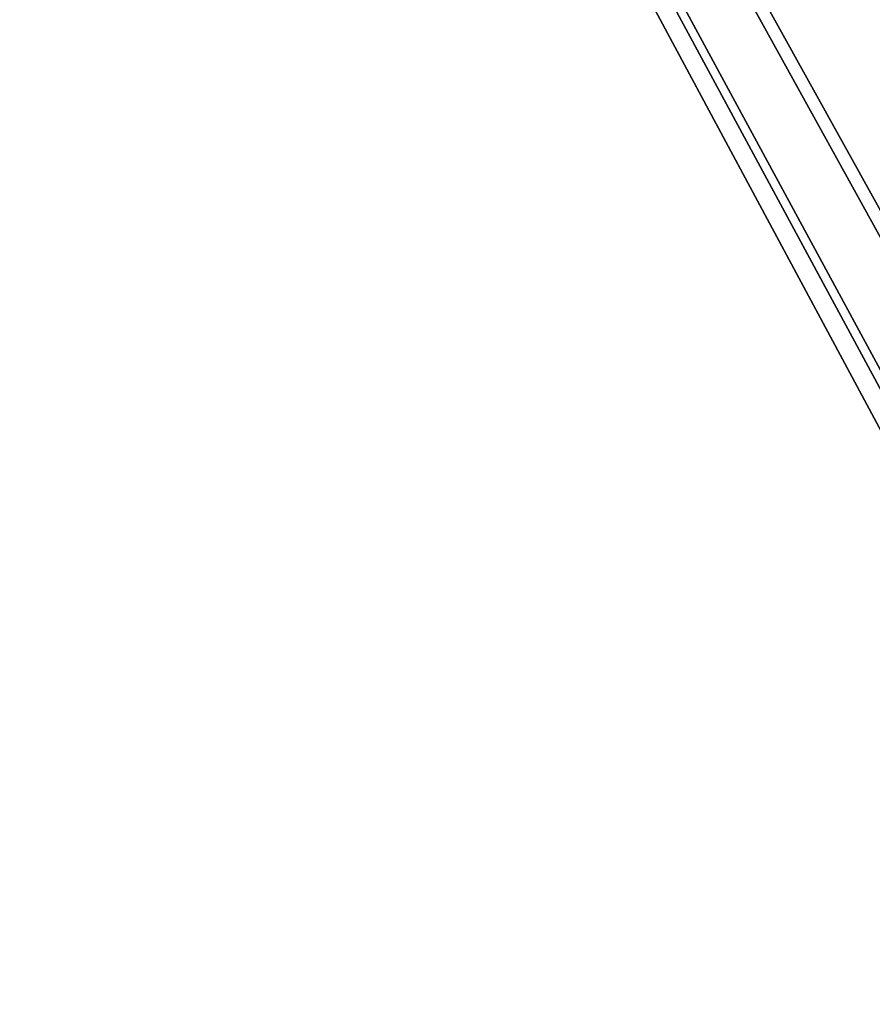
# Model space of a CAD drawing. Header units: millimetres. Extents: x -238 to 238, y -259 to 264.
# Tile 623 of 656: x -238 to -205, y 169 to 206. Entities that reach past the tile are written whole.
import ezdxf

# ---------------------------------------------------------------- set-up
doc = ezdxf.new("R2010")
doc.units = ezdxf.units.MM
doc.header["$MEASUREMENT"] = 0
doc.layers.add('PODNOZ', color=7, linetype='Continuous', true_color=0x000000)

msp = doc.modelspace()

# ---------------------------------------------------------------- meshes
at = {"layer": 'PODNOZ'}
mesh = msp.add_polyface(dxfattribs=at)
corners = [(-116.031, 66.66, 378.125), (-110.625, 71.251, 378.752), (-107.003, 77.756, 380.739), (-106.278, 84.807, 383.765), (-108.291, 90.794, 387.05), (-112.597, 95.416, 390.335), (-119.142, 98.136, 393.361), (-126.587, 98.049, 395.348), (-133.198, 95.482, 395.975), (-138.604, 90.891, 395.348), (-142.227, 84.386, 393.361), (-142.952, 77.335, 390.335), (-140.939, 71.348, 387.05), (-136.633, 66.726, 383.765), (-130.088, 64.006, 380.739), (-122.643, 64.093, 378.752), (-116.031, 66.66, 378.125), (-169.795, 156.923, 190.245), (-165.67, 160.427, 190.724), (-162.905, 165.391, 192.24), (-162.352, 170.772, 194.549), (-163.888, 175.341, 197.056), (-167.174, 178.869, 199.563), (-172.169, 180.945, 201.872), (-177.851, 180.878, 203.389), (-182.897, 178.919, 203.867), (-187.022, 175.415, 203.389), (-189.787, 170.451, 201.872), (-190.34, 165.07, 199.563), (-188.804, 160.501, 197.056), (-185.518, 156.974, 194.549), (-180.523, 154.898, 192.24), (-174.841, 154.964, 190.724), (-169.795, 156.923, 190.245), (-223.559, 247.187, 2.365), (-220.714, 249.603, 2.695), (-218.807, 253.027, 3.741), (-218.426, 256.738, 5.334), (-219.486, 259.889, 7.063), (-221.752, 262.322, 8.792), (-225.196, 263.753, 10.384), (-229.115, 263.707, 11.43), (-232.595, 262.356, 11.76), (-235.44, 259.94, 11.43), (-237.347, 256.516, 10.384), (-237.728, 252.805, 8.792), (-236.668, 249.654, 7.063), (-234.402, 247.222, 5.334), (-230.958, 245.79, 3.741), (-227.039, 245.836, 2.695), (-223.559, 247.187, 2.365)]
mesh.append_faces([[corners[k] for k in face] for face in [(18, 1, 0, 17), (19, 2, 1, 18), (20, 3, 2, 19), (21, 4, 3, 20), (22, 5, 4, 21), (23, 6, 5, 22), (24, 7, 6, 23), (25, 8, 7, 24), (26, 9, 8, 25), (27, 10, 9, 26), (28, 11, 10, 27), (29, 12, 11, 28), (30, 13, 12, 29), (31, 14, 13, 30), (32, 15, 14, 31), (33, 16, 15, 32), (35, 18, 17, 34), (36, 19, 18, 35), (37, 20, 19, 36), (38, 21, 20, 37), (39, 22, 21, 38), (40, 23, 22, 39), (41, 24, 23, 40), (42, 25, 24, 41), (43, 26, 25, 42), (44, 27, 26, 43), (45, 28, 27, 44), (46, 29, 28, 45), (47, 30, 29, 46), (48, 31, 30, 47), (49, 32, 31, 48), (50, 33, 32, 49)]])

doc.saveas('drawing.dxf')
